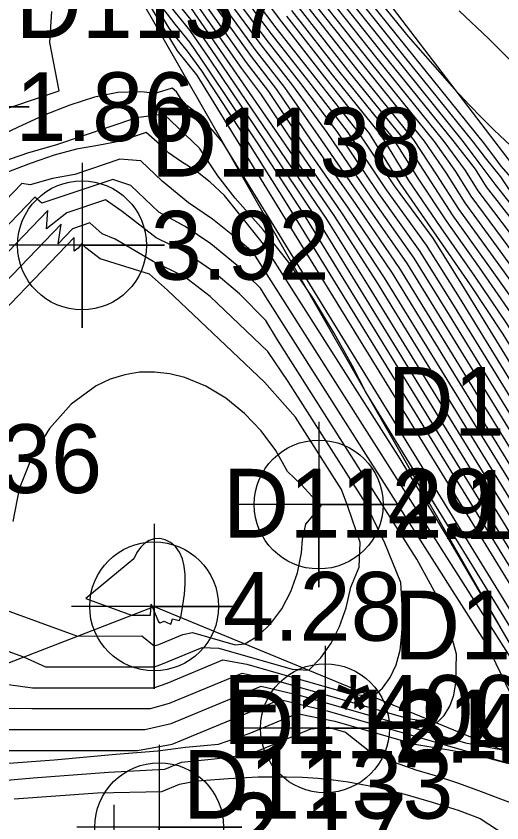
# Model space of a CAD drawing. Extents: x 2356077 to 2359823, y 225951 to 227822.
# Drawn here: x 2357654.05 to 2357671.72, y 226441.04 to 226470.36 of the extents above; entities that cross this region are included whole.
import ezdxf

# ---------------------------------------------------------------- set-up
doc = ezdxf.new("R2010")
doc.units = 0
for name, color, linetype in [('DTM Contours Major', 7, 'Continuous'), ('DTM Contours Minor', 7, 'Continuous'), ('Exist DTM Breakline', 7, 'Continuous'), ('Exist DTM Breakline Cogo Comment', 7, 'Continuous'), ('Exist DTM Breakline Cogo Elevation', 7, 'Continuous'), ('Exist DTM Breakline Cogo Number', 7, 'Continuous'), ('Exist DTM Breakline Cogo Point CELL', 7, 'Continuous'), ('Exist DTM Breakline Underwater', 7, 'Continuous'), ('Exist DTM Drainline', 7, 'Continuous'), ('Exist DTM Drainline Cogo Elevation', 7, 'Continuous'), ('Exist DTM Drainline Cogo Number', 7, 'Continuous'), ('Exist DTM Drainline Cogo Point CELL', 7, 'Continuous'), ('Exist DTM Regular Point CELL', 7, 'Continuous'), ('Exist DTM Regular Point Cogo Elevation', 7, 'Continuous'), ('Exist DTM Regular Point Cogo Number', 7, 'Continuous')]:
    doc.layers.add(name, color=color, linetype=linetype)

msp = doc.modelspace()

# ---------------------------------------------------------------- linework, layer by layer
at = {"layer": 'DTM Contours Major'}
for points in [[(2357654.493, 226478.517), (2357659.614, 226469.925), (2357659.9, 226469.552), (2357660.27, 226469.093), (2357660.798, 226468.372), (2357662.305, 226466.07), (2357663.899, 226463.524), (2357674.542, 226446.218), (2357675.05, 226445.59), (2357675.484, 226445.066), (2357675.687, 226444.717), (2357675.954, 226443.964), (2357676.741, 226442.925), (2357677.363, 226442.175), (2357677.314, 226441.944), (2357676.587, 226441.427), (2357676.075, 226441.207), (2357675.872, 226440.979)], [(2357665.955, 226472.516), (2357668.314, 226469.621), (2357670.002, 226467.707), (2357670.532, 226467.141), (2357671.006, 226466.654), (2357671.44, 226466.224), (2357671.837, 226465.84), (2357672.601, 226465.125), (2357674.372, 226463.502), (2357675.648, 226462.314), (2357677.535, 226460.53), (2357679.758, 226458.399), (2357682.214, 226456.013), (2357684.798, 226453.461), (2357687.408, 226450.836), (2357689.94, 226448.228), (2357691.414, 226446.672), (2357692.837, 226445.149), (2357696.957, 226440.687), (2357698.335, 226439.207), (2357700.351, 226437.073), (2357702.391, 226434.942)], [(2357664.939, 226471.643), (2357667.177, 226468.822), (2357669.605, 226465.812), (2357670.391, 226464.759), (2357670.85, 226464.011), (2357672.596, 226461.714), (2357674.406, 226459.35), (2357676.628, 226456.485), (2357678.932, 226453.548), (2357681.245, 226450.622), (2357683.631, 226447.703), (2357688.577, 226441.744), (2357688.662, 226441.496), (2357689.38, 226440.525)], [(2357661.864, 226471.246), (2357663.133, 226469.526), (2357664.4, 226467.911), (2357665.713, 226466.172), (2357667.232, 226463.913), (2357668.742, 226461.805), (2357669.992, 226459.808), (2357672.641, 226455.502), (2357674.062, 226453.32), (2357678.992, 226447.381), (2357680.071, 226445.625), (2357681.638, 226443.565), (2357683.338, 226441.517), (2357682.915, 226440.928)], [(2357660.46, 226471.031), (2357662.248, 226468.46), (2357662.943, 226467.539), (2357664.143, 226465.743), (2357665.868, 226463.246), (2357667.444, 226460.855), (2357672.539, 226452.572), (2357674.311, 226449.75), (2357676.501, 226447.111), (2357677.38, 226445.892), (2357678.036, 226444.635), (2357680.373, 226441.818), (2357680.108, 226441.431), (2357678.301, 226440.145)], [(2357664.071, 226470.573), (2357665.832, 226468.313), (2357667.719, 226465.972), (2357668.66, 226464.476), (2357669.721, 226462.884), (2357670.89, 226461.228), (2357672.036, 226459.582), (2357672.898, 226458.18), (2357674.34, 226456.254), (2357676.19, 226453.69), (2357677.925, 226451.308), (2357686.311, 226441.205), (2357686.023, 226440.638), (2357684.705, 226439.7), (2357685.147, 226439.534), (2357683.813, 226438.584), (2357685.292, 226438.485), (2357686.544, 226438.062), (2357688.037, 226437.981), (2357689.044, 226437.607), (2357696.49, 226428.686), (2357698.664, 226426.122), (2357701.061, 226423.466), (2357703.343, 226420.9)], [(2357652.095, 226443.673), (2357658.467, 226443.674), (2357659.731, 226443.898), (2357663.659, 226445.527), (2357665.369, 226445.105), (2357672.464, 226443.059), (2357674.015, 226442.751), (2357674.087, 226442.906), (2357674.141, 226443.079), (2357674.178, 226443.267), (2357674.198, 226443.472), (2357674.205, 226443.641), (2357662.68, 226461.77), (2357662.109, 226462.26), (2357661.202, 226462.982), (2357660.32, 226463.575), (2357659.363, 226464.37), (2357658.589, 226465.106), (2357657.829, 226465.165), (2357656.184, 226464.613), (2357655.371, 226464.462), (2357654.563, 226464.235), (2357654.256, 226464.278), (2357647.598, 226457.36)], [(2357656.283, 226447.83), (2357658.628, 226447.831), (2357659.07, 226447.468), (2357659.239, 226447.523), (2357660.121, 226447.889), (2357660.463, 226447.96), (2357662.018, 226447.512), (2357662.377, 226447.547), (2357662.866, 226447.853), (2357663.317, 226448.285), (2357663.714, 226448.823), (2357664.043, 226449.443), (2357664.287, 226450.127), (2357664.432, 226450.851), (2357664.467, 226451.344), (2357664.586, 226451.895), (2357665.147, 226452.563), (2357664.804, 226452.916), (2357664.43, 226453.322), (2357663.921, 226453.814), (2357663.497, 226454.576), (2357662.971, 226455.285), (2357662.36, 226455.923), (2357661.68, 226456.472), (2357660.949, 226456.913), (2357660.184, 226457.227), (2357659.639, 226457.363), (2357659.09, 226457.426), (2357658.543, 226457.416), (2357658.002, 226457.33), (2357657.473, 226457.168), (2357656.96, 226456.926), (2357656.056, 226456.263), (2357655.264, 226455.376), (2357654.621, 226454.327), (2357654.164, 226453.179), (2357653.928, 226451.995)], [(2357650.684, 226449.863), (2357656.283, 226447.83)]]:
    msp.add_lwpolyline(points, dxfattribs=at)
at = {"layer": 'DTM Contours Minor'}
for points in [[(2357663.727, 226474.843), (2357671.088, 226465.716), (2357671.551, 226465.091), (2357671.685, 226464.905), (2357672.126, 226464.413), (2357672.206, 226464.284), (2357672.579, 226463.729), (2357673.253, 226462.91), (2357673.929, 226462.109), (2357674.629, 226461.303), (2357675.377, 226460.472), (2357676.195, 226459.592), (2357678.025, 226457.702), (2357680.123, 226455.606), (2357682.404, 226453.366), (2357684.785, 226451.041), (2357687.183, 226448.691), (2357689.514, 226446.379), (2357690.759, 226445.124), (2357691.969, 226443.891), (2357694.335, 226441.453), (2357696.713, 226438.996), (2357703.462, 226432.077)], [(2357656.855, 226474.204), (2357659.288, 226470.122), (2357659.911, 226469.104), (2357660.619, 226468.225), (2357660.764, 226468.003), (2357674.548, 226445.589), (2357674.958, 226445.046), (2357675.274, 226444.665), (2357675.477, 226444.245), (2357675.75, 226443.522), (2357676.374, 226442.713), (2357677.152, 226442.089), (2357676.165, 226441.386), (2357671.061, 226438.43)], [(2357660.749, 226474.109), (2357663.709, 226470.159), (2357665.266, 226468.143), (2357666.898, 226466.103), (2357668.013, 226464.29), (2357670.57, 226460.594), (2357671.751, 226458.806), (2357672.807, 226457.09), (2357674.194, 226455.123), (2357676.005, 226452.631), (2357677.56, 226450.44), (2357685.185, 226441.254), (2357684.62, 226440.64)], [(2357660.559, 226472.18), (2357662.774, 226469.106), (2357663.813, 226467.767), (2357665.032, 226466.04), (2357666.676, 226463.649), (2357668.277, 226461.36), (2357672.6, 226454.33), (2357674.163, 226451.89), (2357677.063, 226448.397), (2357678.34, 226446.752), (2357679.221, 226445.194), (2357680.714, 226443.37), (2357682.163, 226441.625), (2357681.789, 226441.127), (2357680.099, 226439.923)], [(2357665.254, 226472.113), (2357667.687, 226469.062), (2357670.317, 226465.8), (2357670.845, 226465.082), (2357671.468, 226464.255), (2357674.563, 226460.335), (2357677.021, 226457.252), (2357679.551, 226454.115), (2357682.061, 226451.04), (2357684.463, 226448.146), (2357686.667, 226445.547), (2357688.582, 226443.36), (2357689.183, 226442.697), (2357689.748, 226442.087), (2357690.29, 226441.515), (2357690.821, 226440.966), (2357691.353, 226440.424), (2357692.539, 226439.241), (2357696.116, 226435.718), (2357698.553, 226433.31), (2357701.127, 226430.741), (2357703.699, 226428.135)], [(2357659.089, 226471.865), (2357660.394, 226470.247), (2357661.149, 226469.146), (2357665.345, 226462.981), (2357666.863, 226460.561), (2357672.501, 226451.395), (2357674.41, 226448.322), (2357676.106, 226446.279), (2357676.73, 226445.363), (2357677.214, 226444.321), (2357679.176, 226441.953), (2357678.988, 226441.635), (2357677.484, 226440.564)], [(2357660.525, 226471.798), (2357662.597, 226468.892), (2357663.52, 226467.695), (2357664.767, 226465.852), (2357666.404, 226463.515), (2357668.003, 226461.185), (2357672.579, 226453.744), (2357674.212, 226451.177), (2357676.88, 226447.963), (2357678.024, 226446.459), (2357678.822, 226445.006), (2357680.23, 226443.299), (2357681.566, 226441.689), (2357681.229, 226441.228), (2357679.155, 226439.752)], [(2357662.071, 226471.837), (2357663.497, 226469.945), (2357666.487, 226466.153), (2357667.803, 226464.196), (2357669.211, 226462.289), (2357670.351, 226460.464), (2357672.671, 226456.691), (2357673.939, 226454.776), (2357679.507, 226448.068), (2357680.933, 226446.146), (2357682.514, 226443.817), (2357684.526, 226441.394), (2357684.03, 226440.72)], [(2357665.087, 226471.888), (2357667.414, 226468.964), (2357669.932, 226465.842), (2357670.746, 226464.8), (2357671.156, 226464.154), (2357673.688, 226460.909), (2357674.561, 226459.798), (2357677.002, 226456.714), (2357679.524, 226453.561), (2357682.026, 226450.454), (2357684.41, 226447.507), (2357686.578, 226444.837), (2357688.742, 226442.193), (2357688.938, 226441.946), (2357690.105, 226440.541)], [(2357665.775, 226471.905), (2357668.157, 226468.915), (2357670.681, 226465.785), (2357671.115, 226465.218), (2357671.676, 226464.526), (2357671.966, 226464.091), (2357673.499, 226462.147), (2357675.005, 226460.248), (2357676.498, 226458.387), (2357677.98, 226456.573), (2357679.454, 226454.811), (2357680.922, 226453.11), (2357682.389, 226451.476), (2357683.697, 226450.078), (2357685.007, 226448.725), (2357686.322, 226447.404), (2357687.642, 226446.099), (2357690.308, 226443.488), (2357692.593, 226441.223), (2357697.338, 226436.481), (2357699.756, 226434.052), (2357702.216, 226431.559)], [(2357660.492, 226471.416), (2357662.421, 226468.677), (2357663.229, 226467.62), (2357664.459, 226465.785), (2357666.134, 226463.381), (2357667.726, 226461.016), (2357672.559, 226453.158), (2357674.262, 226450.463), (2357676.693, 226447.534), (2357677.702, 226446.171), (2357678.427, 226444.817), (2357680.97, 226441.753), (2357680.668, 226441.33), (2357678.722, 226439.944)], [(2357661.968, 226471.542), (2357663.314, 226469.736), (2357664.692, 226467.984), (2357666.094, 226466.173), (2357667.515, 226464.051), (2357668.973, 226462.042), (2357670.174, 226460.132), (2357672.658, 226456.093), (2357674.005, 226454.043), (2357679.256, 226447.716), (2357680.496, 226445.871), (2357682.085, 226443.681), (2357683.928, 226441.46), (2357683.475, 226440.826)], [(2357645.44, 226471.264), (2357645.222, 226469.517), (2357645.052, 226468.016), (2357645.013, 226467.456), (2357645.002, 226466.948), (2357645.025, 226466.49), (2357645.087, 226466.08), (2357645.194, 226465.717), (2357645.35, 226465.397), (2357645.767, 226464.924), (2357646.333, 226464.59), (2357647.018, 226464.393), (2357647.789, 226464.334), (2357648.615, 226464.412), (2357649.464, 226464.627), (2357649.966, 226464.818), (2357650.465, 226465.054), (2357651.001, 226465.319), (2357651.893, 226466.02), (2357652.341, 226466.419), (2357653.063, 226466.792), (2357655.618, 226467.649), (2357655.279, 226469.406), (2357655.357, 226470.537)], [(2357659.258, 226471.224), (2357660.372, 226469.839), (2357661.06, 226468.833), (2357663.181, 226465.682), (2357664.991, 226462.986), (2357672.483, 226450.804), (2357674.46, 226447.609), (2357675.905, 226445.867), (2357676.401, 226445.117), (2357676.809, 226444.175), (2357677.774, 226442.988), (2357678.575, 226442.023), (2357678.428, 226441.737), (2357677.086, 226440.781)], [(2357664.607, 226471.198), (2357666.661, 226468.592), (2357668.893, 226465.824), (2357669.693, 226464.655), (2357670.369, 226463.573), (2357672.36, 226460.857), (2357673.02, 226459.838), (2357674.399, 226458.082), (2357676.392, 226455.406), (2357678.433, 226452.69), (2357680.62, 226450.024), (2357687.849, 226441.314), (2357688.122, 226440.631), (2357687.311, 226440.053), (2357687.735, 226440.271), (2357687.219, 226439.508), (2357688.614, 226439.207), (2357688.128, 226439.086), (2357689.358, 226439.019), (2357690.311, 226438.175), (2357698.903, 226427.881), (2357701.569, 226424.76)], [(2357664.789, 226471.402), (2357666.928, 226468.696), (2357669.257, 226465.808), (2357670.039, 226464.712), (2357670.588, 226463.819), (2357671.485, 226462.603), (2357673.308, 226460.145), (2357676.344, 226456.133), (2357678.462, 226453.369), (2357680.72, 226450.556), (2357688.239, 226441.497), (2357688.82, 226440.628), (2357688.236, 226440.212), (2357688.601, 226440.336), (2357688.791, 226439.775), (2357688.841, 226439.417), (2357689.798, 226439.366), (2357691.092, 226437.935), (2357700.283, 226426.923), (2357703.023, 226423.747)], [(2357661.759, 226470.95), (2357662.952, 226469.316), (2357664.105, 226467.84), (2357665.354, 226466.137), (2357666.952, 226463.778), (2357668.515, 226461.57), (2357669.808, 226459.488), (2357672.622, 226454.913), (2357674.115, 226452.602), (2357677.24, 226448.837), (2357678.686, 226447.056), (2357679.654, 226445.399), (2357681.177, 226443.466), (2357682.748, 226441.574), (2357682.354, 226441.029)], [(2357664.429, 226470.99), (2357666.388, 226468.494), (2357668.51, 226465.862), (2357669.346, 226464.6), (2357670.159, 226463.332), (2357672.273, 226460.404), (2357672.986, 226459.276), (2357674.438, 226457.409), (2357676.356, 226454.788), (2357678.299, 226452.165), (2357687.373, 226441.233), (2357687.423, 226440.634), (2357686.4, 226439.905), (2357686.912, 226440.111), (2357686.149, 226439.246), (2357687.756, 226439.085), (2357687.56, 226438.747), (2357688.916, 226438.674), (2357689.791, 226438.103), (2357697.86, 226428.435), (2357700.384, 226425.485), (2357703.076, 226422.42)], [(2357659.427, 226470.589), (2357659.83, 226470.075), (2357660.362, 226469.415), (2357660.978, 226468.514), (2357662.84, 226465.719), (2357664.466, 226463.222), (2357674.51, 226446.895), (2357675.704, 226445.455), (2357676.065, 226444.886), (2357676.399, 226444.043), (2357677.267, 226442.945), (2357677.972, 226442.095), (2357677.87, 226441.84), (2357676.695, 226441.003)], [(2357660.426, 226470.643), (2357663.826, 226465.707), (2357665.605, 226463.112), (2357667.156, 226460.704), (2357672.519, 226451.984), (2357674.361, 226449.036), (2357676.305, 226446.694), (2357677.056, 226445.622), (2357677.63, 226444.47), (2357679.775, 226441.885), (2357679.548, 226441.533), (2357677.889, 226440.352)], [(2357664.25, 226470.781), (2357666.111, 226468.402), (2357668.118, 226465.914), (2357669, 226464.542), (2357669.939, 226463.107), (2357672.165, 226459.98), (2357672.943, 226458.726), (2357674.439, 226456.785), (2357676.276, 226454.232), (2357678.109, 226451.74), (2357686.854, 226441.204), (2357686.723, 226440.636), (2357685.533, 226439.789), (2357686.139, 226439.861), (2357684.963, 226438.902), (2357686.547, 226438.787), (2357686.934, 226438.411), (2357688.478, 226438.327), (2357689.408, 226437.867), (2357697.16, 226428.579), (2357699.457, 226425.881), (2357701.938, 226423.09)], [(2357670.173, 226470.555), (2357671.241, 226469.537), (2357672.326, 226468.466), (2357673.433, 226467.344), (2357674.735, 226465.998), (2357676.836, 226463.814), (2357677.595, 226463.031), (2357679.558, 226461.028), (2357683.912, 226456.621), (2357686.194, 226454.293), (2357688.475, 226451.933), (2357690.699, 226449.579), (2357692.303, 226447.838), (2357693.859, 226446.119), (2357696.889, 226442.734), (2357698.391, 226441.061), (2357699.905, 226439.398), (2357701.714, 226437.451)], [(2357663.89, 226470.365), (2357665.549, 226468.227), (2357667.317, 226466.036), (2357668.329, 226464.395), (2357669.504, 226462.664), (2357670.729, 226460.91), (2357671.892, 226459.197), (2357672.852, 226457.635), (2357676.1, 226453.156), (2357677.742, 226450.874), (2357685.752, 226441.224), (2357685.322, 226440.639), (2357683.977, 226439.682), (2357683.77, 226439.053), (2357682.667, 226438.269), (2357684.145, 226438.177), (2357685.911, 226437.788), (2357685.698, 226437.738), (2357687.595, 226437.636), (2357688.7, 226437.325), (2357695.808, 226428.809), (2357697.865, 226426.373), (2357700.181, 226423.845), (2357702.397, 226421.387)], [(2357674.785, 226444.288), (2357661.563, 226465.787), (2357661.193, 226466.219), (2357660.846, 226466.582), (2357660.604, 226466.866), (2357660.266, 226467.117), (2357660.056, 226467.347), (2357659.885, 226467.607), (2357659.735, 226467.749), (2357659.065, 226467.538), (2357658.895, 226467.573), (2357658.722, 226467.599), (2357658.546, 226467.615), (2357657.751, 226467.588), (2357656.904, 226467.419), (2357656.013, 226467.132), (2357655.073, 226466.759), (2357654.1, 226466.32), (2357652.296, 226465.464)], [(2357674.867, 226443.534), (2357666.774, 226456.694), (2357666.274, 226457.666), (2357665.619, 226458.841), (2357664.841, 226460.119), (2357663.972, 226461.405), (2357663.044, 226462.601), (2357662.017, 226463.748), (2357661.386, 226464.563), (2357660.726, 226465.563), (2357659.421, 226466.803), (2357658.427, 226466.667), (2357655.488, 226465.68), (2357654.504, 226465.391), (2357653.489, 226465.043)], [(2357674.949, 226442.781), (2357671.985, 226447.601), (2357669.838, 226451.262), (2357668.019, 226454.269), (2357663.055, 226462.079), (2357661.628, 226463.845), (2357661.107, 226464.328), (2357660.59, 226464.737), (2357660.074, 226465.072), (2357659.59, 226465.399), (2357659.185, 226465.783), (2357658.788, 226466.137), (2357657.85, 226465.822), (2357657.02, 226465.665), (2357656.244, 226465.527), (2357655.439, 226465.309), (2357654.605, 226465.025), (2357653.738, 226464.688)], [(2357672.033, 226445.744), (2357671.172, 226447.521), (2357663.136, 226460.163), (2357662.942, 226460.481), (2357662.09, 226461.305), (2357661.137, 226462.083), (2357660.197, 226462.715), (2357659.25, 226463.233), (2357658.226, 226464.207), (2357657.57, 226464.427), (2357654.992, 226463.562), (2357654.734, 226463.788), (2357646.908, 226455.656)], [(2357653.175, 226445.203), (2357654.62, 226445.189), (2357658.941, 226445.192), (2357659.633, 226445.389), (2357662.276, 226446.485), (2357663.424, 226446.242), (2357668.31, 226444.833), (2357669.36, 226444.669), (2357669.627, 226444.94), (2357669.83, 226445.276), (2357669.968, 226445.674), (2357670.043, 226446.132), (2357670.066, 226447.165), (2357669.622, 226448.801), (2357668.63, 226450.626), (2357663.564, 226458.596), (2357663.137, 226459.297), (2357662.177, 226460.27), (2357661.173, 226461.118), (2357660.161, 226461.803), (2357659.142, 226462.311), (2357657.915, 226463.258), (2357657.301, 226463.687), (2357655.896, 226463.215), (2357655.164, 226462.631), (2357655.213, 226463.298), (2357646.219, 226453.952)], [(2357653.51, 226446.103), (2357654.648, 226445.947), (2357659.063, 226445.95), (2357659.551, 226446.121), (2357661.577, 226446.961), (2357662.446, 226446.812), (2357666.217, 226445.725), (2357667.032, 226445.628), (2357667.382, 226445.934), (2357667.664, 226446.321), (2357667.876, 226446.783), (2357668.017, 226447.314), (2357668.084, 226447.909), (2357668.118, 226448.548), (2357668.052, 226449.781), (2357667.464, 226451.206), (2357666.763, 226452.667), (2357663.954, 226457.087), (2357663.213, 226458.174), (2357661.114, 226460.168), (2357660.162, 226460.898), (2357659.038, 226461.442), (2357657.659, 226462.257), (2357657.185, 226462.452), (2357656.733, 226462.845), (2357656.107, 226462.636), (2357655.586, 226462.086), (2357655.692, 226462.808), (2357645.529, 226452.248)], [(2357644.82, 226450.519), (2357654.319, 226447.07), (2357655.122, 226446.706), (2357659.082, 226446.709), (2357659.381, 226446.816), (2357660.818, 226447.412), (2357661.431, 226447.393), (2357664.099, 226446.624), (2357664.705, 226446.588), (2357665.135, 226447.033), (2357665.51, 226447.565), (2357665.821, 226448.175), (2357666.062, 226448.857), (2357666.225, 226449.604), (2357666.525, 226450.327), (2357666.564, 226451.228), (2357666.119, 226452.541), (2357665.885, 226453.156), (2357664.217, 226455.78), (2357663.082, 226457.054), (2357659.557, 226460.404), (2357658.899, 226460.987), (2357657.105, 226461.539), (2357656.799, 226461.786), (2357656.594, 226461.938), (2357656.445, 226462.098), (2357656.311, 226461.935), (2357656.169, 226461.82), (2357656.17, 226462.319), (2357644.839, 226450.544)], [(2357658.247, 226448.59), (2357658.941, 226448.59), (2357658.962, 226448.988), (2357659.228, 226448.348), (2357659.295, 226448.312), (2357659.436, 226448.371), (2357659.561, 226448.31), (2357659.685, 226448.258), (2357659.743, 226448.456), (2357659.978, 226448.389), (2357660.05, 226448.506), (2357660.122, 226448.947), (2357660.172, 226449.355), (2357660.199, 226449.729), (2357660.199, 226450.067), (2357660.169, 226450.369), (2357660.106, 226450.634), (2357659.995, 226450.882), (2357659.847, 226451.081), (2357659.673, 226451.23), (2357659.48, 226451.326), (2357659.279, 226451.37), (2357659.078, 226451.36), (2357658.897, 226451.301), (2357658.729, 226451.198), (2357658.577, 226451.051), (2357658.445, 226450.863), (2357658.337, 226450.636), (2357656.591, 226449.191), (2357658.247, 226448.59)], [(2357653.392, 226444.429), (2357658.736, 226444.433), (2357659.689, 226444.646), (2357662.971, 226446.007), (2357664.401, 226445.672), (2357670.396, 226443.944), (2357671.687, 226443.71), (2357671.862, 226443.942)], [(2357653.124, 226443.156), (2357655.437, 226443.328), (2357657.68, 226443.532), (2357659.212, 226443.652), (2357660.211, 226443.786), (2357661.41, 226443.9), (2357662.525, 226444.29), (2357664.274, 226445.016), (2357665.643, 226444.737), (2357668.554, 226443.898), (2357669.717, 226443.699), (2357670.744, 226443.519), (2357671.919, 226443.205)], [(2357652.038, 226442.45), (2357654.676, 226442.669), (2357657.409, 226442.884), (2357659.458, 226442.988), (2357660.068, 226443.241), (2357661.266, 226443.368), (2357662.526, 226443.525), (2357664.777, 226444.458), (2357665.409, 226444.516), (2357666.036, 226444.336), (2357666.966, 226443.592), (2357667.799, 226443.245), (2357668.593, 226442.964), (2357669.294, 226442.762), (2357670.147, 226442.48), (2357670.964, 226442.181), (2357672.466, 226441.613)], [(2357653.985, 226441.906), (2357657.015, 226442.126), (2357659.353, 226442.179), (2357659.993, 226442.444), (2357660.631, 226442.562), (2357661.775, 226442.652), (2357662.856, 226442.706), (2357663.88, 226442.715), (2357664.464, 226442.696), (2357665.031, 226442.657), (2357665.585, 226442.601), (2357666.127, 226442.527), (2357666.658, 226442.437), (2357667.181, 226442.331), (2357668.196, 226442.079), (2357669.18, 226441.794), (2357670.126, 226441.502), (2357670.934, 226441.191), (2357672.43, 226440.218)]]:
    msp.add_lwpolyline(points, dxfattribs=at)
at = {"layer": 'Exist DTM Breakline'}
for points in [[(2357532.462, 226505.418), (2357565.094, 226484.495), (2357607.22, 226456.089), (2357636.923, 226440.341), (2357659.073, 226448.909), (2357674.997, 226442.346)], [(2357532.462, 226505.418), (2357565.094, 226484.495), (2357607.22, 226456.089), (2357636.923, 226440.341), (2357659.073, 226448.909), (2357674.997, 226442.346), (2357651.399, 226483.521)]]:
    msp.add_lwpolyline(points, dxfattribs=at)
at = {"layer": 'Exist DTM Breakline Cogo Point CELL'}
for points in [[(2357659.073, 226451.909), (2357659.073, 226445.909), (2357659.073, 226448.909), (2357662.073, 226448.909), (2357656.073, 226448.909)], [(2357657.611, 226441.692), (2357657.611, 226435.692), (2357657.611, 226438.692), (2357660.611, 226438.692), (2357654.611, 226438.692)]]:
    msp.add_lwpolyline(points, dxfattribs=at)
msp.add_circle((2357659.073, 226448.909), 2.344, dxfattribs=at)
at = {"layer": 'Exist DTM Breakline Underwater'}
msp.add_line((2357654.397, 226488.155), (2357722.365, 226399.093), dxfattribs=at)
at = {"layer": 'Exist DTM Drainline'}
msp.add_spline([(2357699.586, 226858.192), (2357670.366, 226820.782), (2357623.327, 226796.892), (2357587.218, 226772.268), (2357568.803, 226744.252), (2357555.19, 226717.62), (2357555.017, 226695.126), (2357553.473, 226672.759), (2357563.697, 226642.736), (2357576.526, 226627.993), (2357663.798, 226499.169), (2357732.721, 226415.647), (2357803.211, 226342.215), (2357874.586, 226264.309)], degree=3, dxfattribs=at)
at = {"layer": 'Exist DTM Drainline Cogo Point CELL'}
msp.add_lwpolyline([(2357659.258, 226443.88), (2357659.258, 226437.88), (2357659.258, 226440.88), (2357662.258, 226440.88), (2357656.258, 226440.88)], dxfattribs=at)
msp.add_circle((2357659.258, 226440.88), 2.344, dxfattribs=at)
at = {"layer": 'Exist DTM Regular Point CELL'}
for points in [[(2357651.528, 226470.07), (2357651.528, 226464.07), (2357651.528, 226467.07), (2357654.528, 226467.07), (2357648.528, 226467.07)], [(2357656.45, 226465.033), (2357656.45, 226459.033), (2357656.45, 226462.033), (2357659.45, 226462.033), (2357653.45, 226462.033)], [(2357665.058, 226455.611), (2357665.058, 226449.611), (2357665.058, 226452.611), (2357668.058, 226452.611), (2357662.058, 226452.611)], [(2357665.289, 226447.478), (2357665.289, 226441.478), (2357665.289, 226444.478), (2357668.289, 226444.478), (2357662.289, 226444.478)]]:
    msp.add_lwpolyline(points, dxfattribs=at)
for centre in [(2357656.45, 226462.033), (2357665.058, 226452.611), (2357665.289, 226444.478)]:
    msp.add_circle(centre, 2.344, dxfattribs=at)

# ---------------------------------------------------------------- texts
at = {"layer": 'Exist DTM Breakline Cogo Comment'}
msp.add_text('EL*40053', height=2.5, dxfattribs=at).set_placement((2357661.573, 226443.909))
at = {"layer": 'Exist DTM Breakline Cogo Elevation'}
msp.add_text('4.28', height=2.5, dxfattribs=at).set_placement((2357661.573, 226447.659))
at = {"layer": 'Exist DTM Breakline Cogo Number'}
for s, p in [('D1129', (2357661.573, 226451.409)), ('D1133', (2357660.111, 226441.192))]:
    msp.add_text(s, height=2.5, dxfattribs=at).set_placement(p)
at = {"layer": 'Exist DTM Drainline Cogo Elevation'}
msp.add_text('2.17', height=2.5, dxfattribs=at).set_placement((2357661.758, 226439.63))
at = {"layer": 'Exist DTM Drainline Cogo Number'}
msp.add_text('D1131', height=2.5, dxfattribs=at).set_placement((2357661.758, 226443.38))
at = {"layer": 'Exist DTM Regular Point Cogo Elevation'}
for s, p in [('1.86', (2357654.028, 226465.82)), ('3.92', (2357658.95, 226460.783)), ('4.12', (2357667.558, 226451.361)), ('2.45', (2357667.789, 226443.228))]:
    msp.add_text(s, height=2.5, dxfattribs=at).set_placement(p)
at = {"layer": 'Exist DTM Regular Point Cogo Number'}
for s, p in [('D1137', (2357654.028, 226469.57)), ('D1138', (2357658.95, 226464.533)), ('D1130', (2357667.558, 226455.111)), ('D1136', (2357647.333, 226453.028)), ('D1135', (2357667.789, 226446.978))]:
    msp.add_text(s, height=2.5, dxfattribs=at).set_placement(p)

doc.saveas('drawing.dxf')
